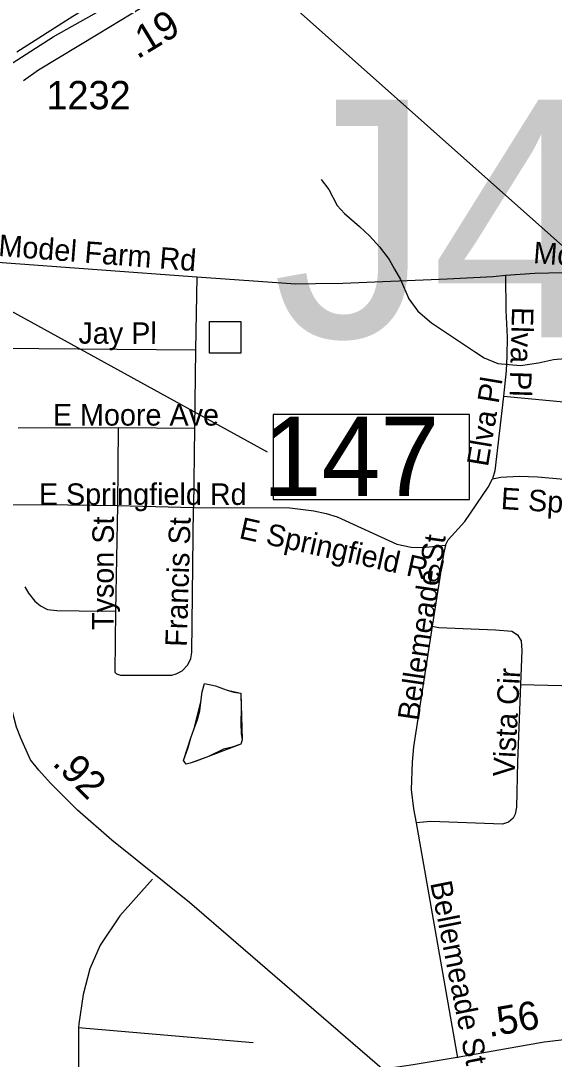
# Model space of a CAD drawing. Extents: x 1662474 to 1856135, y 779280 to 917889.
# Drawn here: x 1707499 to 1709856, y 792888 to 797474 of the extents above; entities that cross this region are included whole.
import ezdxf

# ---------------------------------------------------------------- set-up
doc = ezdxf.new("R2010")
doc.units = 0
for name, color, linetype in [('Exist Hydrographic Misc Water Feature', 7, 'Continuous'), ('Exist Road Non-System Structure Non-Sys Other Attributed CELL', 7, 'Continuous'), ('Exist Road Non-System Structure Non-Sys Other Number Label', 7, 'Continuous'), ('Exist Road Non-System Type 51', 7, 'Continuous'), ('Exist Road Non-System Type 51 Label', 7, 'Continuous'), ('Exist Road Primary Interstate Divided Center Attributed', 7, 'Continuous'), ('Exist Road Primary Interstate Structure Ovrhead Sign CELL', 7, 'Continuous'), ('Exist Road Primary Interstate Structure Standard Bridge Number Label', 7, 'Continuous'), ('Exist Road Primary NC Attributed', 7, 'Continuous'), ('Exist Road Primary NC Mileage Hundredths English Label', 7, 'Continuous'), ('Exist Road Primary US Mileage Hundredths English Label', 7, 'Continuous'), ('Exist Road Primary US UnDivided 4 Lane Attributed', 7, 'Continuous'), ('Exist Road Secondary Mileage Hundredths English Label', 7, 'Continuous'), ('Exist Road Secondary Type 51 Attributed', 7, 'Continuous'), ('Exist Road Secondary Type 51 Number Label', 7, 'Continuous')]:
    doc.layers.add(name, color=color, linetype=linetype)

msp = doc.modelspace()

# ---------------------------------------------------------------- linework, layer by layer
at = {"layer": 'Exist Hydrographic Misc Water Feature'}
for points in [[(1708825.8, 796772.2), (1708859.5, 796728), (1708896.8, 796657.6), (1708928.5, 796623.2), (1708995.9, 796564.6), (1709039.6, 796524.2), (1709083.1, 796475.7), (1709126.5, 796419.3), (1709150.2, 796377.1), (1709175.9, 796330.8), (1709213, 796246.5), (1709252.4, 796192.1), (1709314, 796139.4), (1709502.8, 796013.6), (1709546.6, 795985.2), (1709606.5, 795960.6), (1709706.3, 795951.7), (1709786.5, 795962.9), (1709852.6, 795978.3), (1709952.7, 795987.4), (1709988.7, 795989)], [(1708410.4, 794517.5), (1708440.3, 794509.2), (1708470.3, 794504.9), (1708471.7, 794436.8), (1708471.1, 794370.9), (1708472.5, 794326.8), (1708476.3, 794298.8), (1708470.2, 794278.8), (1708432, 794265.2), (1708393.9, 794257.6), (1708327.6, 794224.1), (1708273.4, 794204.7), (1708247.3, 794194.9), (1708229.3, 794191.1), (1708217.4, 794207.2), (1708238, 794265), (1708250.3, 794306.9), (1708264.8, 794348.8), (1708279.2, 794388.7), (1708289.5, 794426.6), (1708293.9, 794464.6), (1708300.3, 794510.5), (1708310.6, 794546.4), (1708358.5, 794536), (1708394.4, 794523.6), (1708410.4, 794517.5)], [(1708410.4, 794517.5), (1708470.3, 794504.9), (1708476.3, 794298.8), (1708470.2, 794278.8), (1708327.6, 794224.1), (1708247.3, 794194.9), (1708229.3, 794191.1), (1708217.4, 794207.2), (1708250.3, 794306.9), (1708264.8, 794348.8), (1708293.9, 794464.6), (1708300.3, 794510.5), (1708310.6, 794546.4), (1708358.5, 794536), (1708394.4, 794523.6), (1708410.4, 794517.5)]]:
    msp.add_lwpolyline(points, dxfattribs=at)
at = {"layer": 'Exist Road Non-System Structure Non-Sys Other Attributed CELL'}
msp.add_lwpolyline([(1708332, 796145.5), (1708471, 796145.5), (1708471, 796006.4), (1708332, 796006.4)], close=True, dxfattribs=at)
at = {"layer": 'Exist Road Non-System Type 51'}
for p, q in [((1707180.1, 796423.7), (1708276.4, 796342.9)), ((1708276.4, 796342.9), (1708269.9, 796021.2)), ((1708269.9, 796021.2), (1708265.6, 795674.6)), ((1709631.2, 795815.5), (1710380.1, 795745.4)), ((1707487, 795675.6), (1707928.6, 795677.2)), ((1707928.6, 795677.2), (1707926.1, 795332.6)), ((1707928.6, 795677.2), (1708265.6, 795674.6)), ((1708265.6, 795674.6), (1708261.8, 795324.4)), ((1707926.1, 795332.6), (1707917.6, 794867.8)), ((1707926.1, 795332.6), (1708261.8, 795324.4)), ((1709245.1, 793931.6), (1709428.4, 792893.5)), ((1708525.5, 792960.2), (1707754.1, 793026.1)), ((1707754.1, 793026.1), (1707754.1, 792603.8))]:
    msp.add_line(p, q, dxfattribs=at)
for points in [[(1709640.1, 796350.4), (1709770.1, 796359.9), (1709956.8, 796363.9), (1710054.6, 796360.9), (1710410.5, 796328.7)], [(1708276.4, 796342.9), (1708713.4, 796312.6), (1708800.6, 796312.9), (1708920.9, 796314.4), (1709382.8, 796333.9), (1709586.4, 796344.1), (1709640.1, 796350.4)], [(1709640.1, 796350.4), (1709642.4, 796193.8), (1709647, 796077.2), (1709646.2, 795993.5), (1709643.4, 795928.1), (1709631.2, 795815.5)], [(1707359.9, 796017.6), (1707377.2, 796024.7), (1707405.1, 796027.4), (1708269.9, 796021.2)], [(1709631.2, 795815.5), (1709593, 795485.6), (1709582.8, 795450.9)], [(1709375.4, 795158.4), (1709386.9, 795182.2), (1709460.4, 795262.5), (1709563.4, 795413.4), (1709582.8, 795450.9)], [(1709582.8, 795450.9), (1709619.8, 795458), (1709701.1, 795463), (1709783, 795459.9), (1710274.4, 795415.5), (1710320, 795412.7), (1710355.1, 795413.4)], [(1707226.9, 795336.5), (1707595.6, 795337.6), (1707926.1, 795332.6)], [(1707917.6, 794867.8), (1707914.5, 794596.7), (1707921.1, 794589.6), (1707938.6, 794583.5), (1708165.6, 794584), (1708184.9, 794589.2), (1708211.4, 794603.2), (1708236.2, 794629.2), (1708250.5, 794657.9), (1708254.6, 794683.2), (1708261.8, 795324.4)], [(1708261.8, 795324.4), (1708688, 795322.4), (1708792.8, 795310), (1708848.1, 795298.2), (1708896.6, 795283), (1709160.1, 795161.8), (1709223.4, 795148.9), (1709273.9, 795148.1), (1709375.4, 795158.4)], [(1709375.4, 795158.4), (1709366.1, 795118.4), (1709316.9, 794800.9)], [(1707516.4, 794973.9), (1707532.4, 794946.2), (1707560.4, 794910.2), (1707585.9, 794890.1), (1707616.9, 794874.4), (1707658.6, 794869.4), (1707854.6, 794866.2), (1707917.6, 794867.8)], [(1709316.9, 794800.9), (1709233.4, 794267.2), (1709227.6, 794199.9), (1709224.1, 794078.2), (1709234.4, 793993), (1709245.1, 793931.6)], [(1709316.9, 794800.9), (1709345.8, 794794.2), (1709596.1, 794784.4), (1709668.2, 794778.2), (1709693.2, 794761.5), (1709709.2, 794734.9), (1709713.1, 794692.7), (1709706.9, 794542.9)], [(1709706.9, 794542.9), (1709693.2, 794200.9), (1709688.5, 794000.6), (1709682.8, 793970.2), (1709673.5, 793952.4), (1709653.4, 793934.4), (1709627.6, 793926.4), (1709310, 793938.1), (1709245.1, 793931.6)], [(1709706.9, 794542.9), (1709947.6, 794537.1), (1709988.5, 794539.4)], [(1708081.1, 793682.8), (1707936.6, 793521.4), (1707849.6, 793390.9), (1707803.5, 793286.9), (1707774.6, 793173.9), (1707754.4, 793043.9), (1707754.1, 793026.1)]]:
    msp.add_lwpolyline(points, dxfattribs=at)
at = {"layer": 'Exist Road Primary Interstate Divided Center Attributed'}
for points in [[(1709666.9, 798623), (1708893.7, 798183.2), (1707990.9, 797652.9), (1707728.8, 797493.2), (1707480.8, 797335.9)], [(1707424.4, 797262.9), (1707641.7, 797402.4), (1708004.6, 797607.9), (1708668.6, 797998.6), (1709099, 798238.3), (1709459.6, 798440.9)]]:
    msp.add_lwpolyline(points, dxfattribs=at)
at = {"layer": 'Exist Road Primary Interstate Structure Ovrhead Sign CELL'}
msp.add_line((1708422.8, 797786.9), (1710781.5, 795688.7), dxfattribs=at)
at = {"layer": 'Exist Road Primary Interstate Structure Standard Bridge Number Label'}
msp.add_line((1706650.8, 796635.3), (1708586.8, 795570.5), dxfattribs=at)
msp.add_lwpolyline([(1709480.6, 795734.9), (1708614.1, 795734.9), (1708614.1, 795359.2), (1709480.6, 795359.2)], close=True, dxfattribs=at)
at = {"layer": 'Exist Road Primary NC Attributed'}
msp.add_lwpolyline([(1709106, 792836.9), (1709153, 792852.6), (1709232.7, 792864.3), (1709435.3, 792898.7), (1709810.5, 792964.2), (1710227.5, 793013.7)], dxfattribs=at)
at = {"layer": 'Exist Road Primary US UnDivided 4 Lane Attributed'}
msp.add_lwpolyline([(1709106, 792836.9), (1708244.2, 793579.6), (1707900.6, 793855.5), (1707749.3, 793987.3), (1707630, 794106.5), (1707578, 794164.6), (1707541.3, 794210.5), (1707523, 794253.3), (1707498.5, 794305.3), (1707480.1, 794354.2), (1707449.6, 794467.3), (1707397.5, 794666.1), (1707351.7, 794852.6), (1707281.3, 795146.1), (1707226.2, 795354), (1707146.7, 795681.2), (1707119.2, 795757.6), (1707085.5, 795818.8), (1707001, 795965.8)], dxfattribs=at)
at = {"layer": 'Exist Road Secondary Type 51 Attributed'}
msp.add_lwpolyline([(1707510.1, 797210.7), (1707576.6, 797257), (1707840.8, 797416.3), (1708084, 797563.8), (1708346.2, 797726.2)], dxfattribs=at)

# ---------------------------------------------------------------- texts
at = {"layer": 'Exist Road Non-System Structure Non-Sys Other Number Label'}
msp.add_text('J428', height=1049.86, dxfattribs=at).set_placement((1708609.8, 796076))
at = {"layer": 'Exist Road Non-System Type 51 Label'}
for s, rotation, p in [('Model Farm Rd', 355.5608, (1707397.4, 796435.5)), ('Model Farm Rd', 355.6472, (1709760.7, 796403.9)), ('Elva Pl', 268.3216, (1709669.6, 796210.5)), ('Jay Pl', 359.8107, (1707753.4, 796047.7)), ('Elva Pl', 80.4824, (1709562.6, 795501.4)), ('E Springfield Rd', 356.3892, (1709617.8, 795317.8)), ('Tyson St', 89.7449, (1707908.2, 794782.9)), ('Francis St', 88.2238, (1708231.8, 794708)), ('E Springfield Rd', 347.4606, (1708459.3, 795189.4)), ('Bellemeade St', 81.673, (1709257, 794379.3)), ('Vista Cir', 86.8703, (1709679.4, 794132.9)), ('Bellemeade St', 281.2302, (1709307.3, 793666))]:
    msp.add_text(s, height=95, rotation=rotation, dxfattribs=at).set_placement(p)
for s, p in [('E Moore Ave', (1707640.2, 795686)), ('E Springfield Rd', (1707578.4, 795335.7))]:
    msp.add_text(s, height=95, dxfattribs=at).set_placement(p)
at = {"layer": 'Exist Road Primary Interstate Structure Standard Bridge Number Label'}
msp.add_text('147', height=350, dxfattribs=at).set_placement((1708566.7, 795374.8))
at = {"layer": 'Exist Road Primary NC Mileage Hundredths English Label'}
msp.add_text('.56', height=125, rotation=9.9082, dxfattribs=at).set_placement((1709568, 792985.3))
at = {"layer": 'Exist Road Primary US Mileage Hundredths English Label'}
msp.add_text('.92', height=125, rotation=315.0144, dxfattribs=at).set_placement((1707634.1, 794190.9))
at = {"layer": 'Exist Road Secondary Mileage Hundredths English Label'}
msp.add_text('.19', height=125, rotation=31.2315, dxfattribs=at).set_placement((1708013.7, 797301.9))
at = {"layer": 'Exist Road Secondary Type 51 Number Label'}
msp.add_text('1232', height=125, dxfattribs=at).set_placement((1707612.1, 797083.1))

doc.saveas('drawing.dxf')
